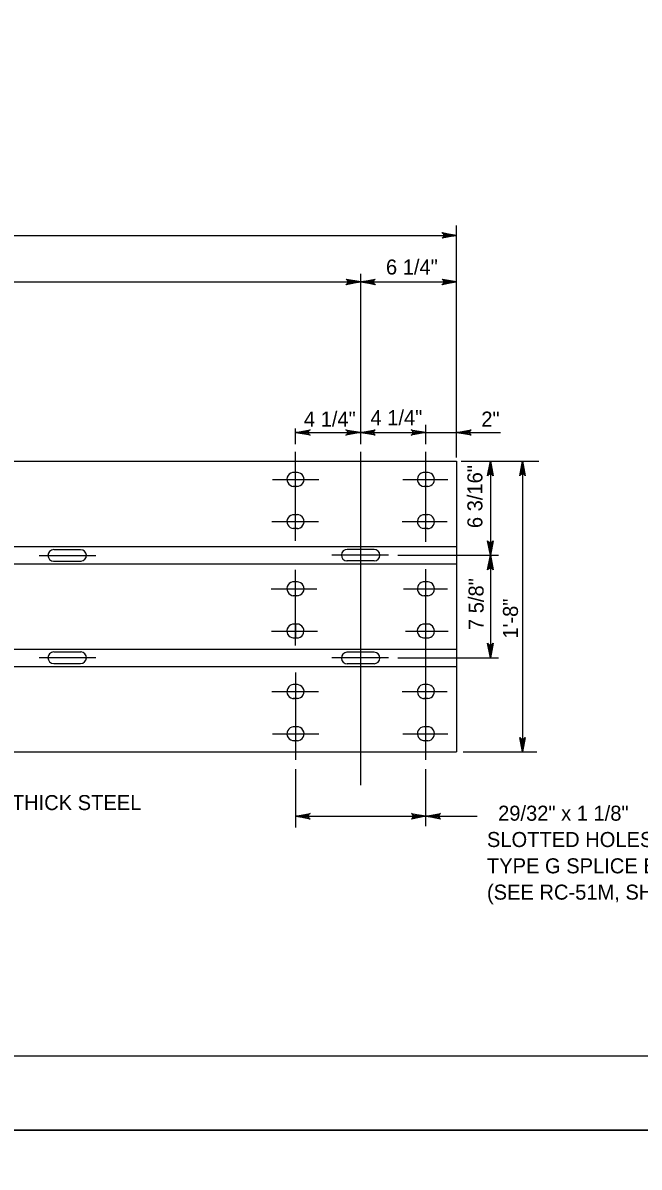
# Model space of a CAD drawing. Extents: x 632007860 to 635435983, y 295418622 to 297794622.
# Drawn here: x 633294374 to 633419341, y 296005122 to 296237106 of the extents above; entities that cross this region are included whole.
import ezdxf

# ---------------------------------------------------------------- set-up
doc = ezdxf.new("R2010")
doc.units = 0
for name, color, linetype in [('1', 7, 'Continuous'), ('8', 7, 'Continuous'), ('PLT-BNDY', 7, 'Continuous'), ('S-DETL-DIMS', 7, 'Continuous'), ('S-DETL-T120', 7, 'Continuous'), ('S-STEL', 7, 'Continuous')]:
    doc.layers.add(name, color=color, linetype=linetype)

msp = doc.modelspace()

# ---------------------------------------------------------------- linework, layer by layer
at = {"layer": '1'}
msp.add_line((633674860, 296027622), (632888860, 296027622), dxfattribs=at)
at = {"layer": '8'}
for p, q in [((633349646, 296132104), (633349646, 296150110)), ((633362877, 296082537), (633362877, 296150110)), ((633376109, 296131917), (633376109, 296150110)), ((633344977, 296144551), (633354380, 296144551)), ((633371453, 296144551), (633380536, 296144551)), ((633344873, 296135989), (633354303, 296135989)), ((633371313, 296135989), (633380447, 296135989)), ((633297710, 296129125), (633309169, 296129125)), ((633368512, 296129179), (633357052, 296129179)), ((633349646, 296110905), (633349646, 296126233)), ((633376109, 296087708), (633376109, 296126373)), ((633344733, 296122369), (633353994, 296122369)), ((633371543, 296122369), (633380484, 296122369)), ((633344798, 296113806), (633354111, 296113806)), ((633371962, 296113806), (633380626, 296113806)), ((633297710, 296108412), (633309169, 296108412)), ((633368512, 296108359), (633357052, 296108359)), ((633349646, 296105433), (633349646, 296087708)), ((633344873, 296101549), (633354303, 296101549)), ((633371313, 296101549), (633380447, 296101549)), ((633344977, 296092986), (633354380, 296092986)), ((633371453, 296092986), (633380536, 296092986))]:
    msp.add_line(p, q, dxfattribs=at)
at = {"layer": 'PLT-BNDY'}
for points in [[(632848860, 296606622), (633689860, 296606622), (633689860, 296012622), (632848860, 296012622)], [(632848860, 296012622), (633689860, 296012622), (633689860, 295418622), (632848860, 295418622)]]:
    msp.add_lwpolyline(points, close=True, dxfattribs=at)
at = {"layer": 'S-DETL-DIMS'}
for p, q in [((633382335, 296149012), (633382335, 296196003)), ((633105342, 296194027), (633382335, 296194027)), ((633362877, 296151719), (633362877, 296186260)), ((633124751, 296184579), (633362877, 296184579)), ((633362877, 296184579), (633382335, 296184579)), ((633349646, 296151719), (633349646, 296154894)), ((633376109, 296151719), (633376109, 296155626)), ((633349646, 296154063), (633362854, 296154063)), ((633362872, 296154063), (633376092, 296154063)), ((633376109, 296154063), (633391256, 296154063)), ((633383281, 296148248), (633399025, 296148248)), ((633389176, 296148248), (633389176, 296129168)), ((633395694, 296148248), (633395694, 296089289)), ((633370411, 296129179), (633390798, 296129179)), ((633389176, 296129179), (633389176, 296108359)), ((633370411, 296108359), (633390798, 296108359)), ((633383634, 296089289), (633398617, 296089289)), ((633349646, 296085776), (633349646, 296074007)), ((633376109, 296074218), (633376109, 296085776)), ((633349646, 296076251), (633376109, 296076251)), ((633376109, 296076251), (633386479, 296076251))]:
    msp.add_line(p, q, dxfattribs=at)
for points in [[(633382334, 296194027), (633379375, 296193472), (633379489, 296193551), (633379603, 296193630), (633379662, 296193729), (633379721, 296193828), (633379738, 296193927), (633379755, 296194027), (633379738, 296194126), (633379721, 296194225), (633379662, 296194324), (633379603, 296194424), (633379489, 296194503), (633379375, 296194582), (633382334, 296194027), (633379489, 296194503), (633379603, 296194424), (633382334, 296194027), (633379662, 296194324), (633379721, 296194225), (633382334, 296194027), (633379738, 296194126), (633379755, 296194027), (633382334, 296194027), (633379738, 296193927), (633379721, 296193828), (633382334, 296194027), (633379662, 296193729), (633379603, 296193630), (633382334, 296194027), (633379489, 296193551)], [(633362876, 296184579), (633359917, 296184025), (633360031, 296184104), (633360145, 296184183), (633360204, 296184282), (633360263, 296184381), (633360280, 296184480), (633360297, 296184579), (633360280, 296184679), (633360263, 296184778), (633360204, 296184877), (633360145, 296184976), (633360031, 296185055), (633359917, 296185134), (633362876, 296184579), (633360031, 296185055), (633360145, 296184976), (633362876, 296184579), (633360204, 296184877), (633360263, 296184778), (633362876, 296184579), (633360280, 296184679), (633360297, 296184579), (633362876, 296184579), (633360280, 296184480), (633360263, 296184381), (633362876, 296184579), (633360204, 296184282), (633360145, 296184183), (633362876, 296184579), (633360031, 296184104)], [(633362877, 296184579), (633365836, 296185134), (633365722, 296185055), (633365608, 296184976), (633365549, 296184877), (633365490, 296184778), (633365473, 296184679), (633365456, 296184579), (633365473, 296184480), (633365490, 296184381), (633365549, 296184282), (633365608, 296184183), (633365722, 296184104), (633365836, 296184025), (633362877, 296184579), (633365722, 296184104), (633365608, 296184183), (633362877, 296184579), (633365549, 296184282), (633365490, 296184381), (633362877, 296184579), (633365473, 296184480), (633365456, 296184579), (633362877, 296184579), (633365473, 296184679), (633365490, 296184778), (633362877, 296184579), (633365549, 296184877), (633365608, 296184976), (633362877, 296184579), (633365722, 296185055)], [(633382335, 296184579), (633379375, 296184025), (633379489, 296184104), (633379603, 296184183), (633379662, 296184282), (633379721, 296184381), (633379738, 296184480), (633379755, 296184579), (633379738, 296184679), (633379721, 296184778), (633379662, 296184877), (633379603, 296184976), (633379489, 296185055), (633379375, 296185134), (633382335, 296184579), (633379489, 296185055), (633379603, 296184976), (633382335, 296184579), (633379662, 296184877), (633379721, 296184778), (633382335, 296184579), (633379738, 296184679), (633379755, 296184579), (633382335, 296184579), (633379738, 296184480), (633379721, 296184381), (633382335, 296184579), (633379662, 296184282), (633379603, 296184183), (633382335, 296184579), (633379489, 296184104)], [(633349646, 296154063), (633352605, 296154618), (633352377, 296154460), (633352259, 296154261), (633352225, 296154063), (633352259, 296153864), (633352377, 296153666), (633352605, 296153508), (633349646, 296154063), (633352377, 296153666), (633352259, 296153864), (633349646, 296154063), (633352225, 296154063), (633352259, 296154261), (633349646, 296154063), (633352377, 296154460)], [(633362854, 296154063), (633359895, 296153508), (633360123, 296153666), (633360241, 296153864), (633360275, 296154063), (633360241, 296154261), (633360123, 296154460), (633359895, 296154618), (633362854, 296154063), (633360123, 296154460), (633360241, 296154261), (633362854, 296154063), (633360275, 296154063), (633360241, 296153864), (633362854, 296154063), (633360123, 296153666)], [(633362872, 296154063), (633365831, 296154618), (633365603, 296154460), (633365486, 296154261), (633365452, 296154063), (633365486, 296153864), (633365603, 296153666), (633365831, 296153508), (633362872, 296154063), (633365603, 296153666), (633365486, 296153864), (633362872, 296154063), (633365452, 296154063), (633365486, 296154261), (633362872, 296154063), (633365603, 296154460)], [(633376092, 296154063), (633373132, 296153508), (633373360, 296153666), (633373478, 296153864), (633373512, 296154063), (633373478, 296154261), (633373360, 296154460), (633373132, 296154618), (633376092, 296154063), (633373360, 296154460), (633373478, 296154261), (633376092, 296154063), (633373512, 296154063), (633373478, 296153864), (633376092, 296154063), (633373360, 296153666)], [(633382335, 296154063), (633385294, 296154618), (633385066, 296154460), (633384948, 296154261), (633384914, 296154063), (633384948, 296153864), (633385066, 296153666), (633385294, 296153508), (633382335, 296154063), (633385066, 296153666), (633384948, 296153864), (633382335, 296154063), (633384914, 296154063), (633384948, 296154261), (633382335, 296154063), (633385066, 296154460)], [(633389176, 296148248), (633389731, 296145289), (633389573, 296145517), (633389374, 296145634), (633389176, 296145668), (633388978, 296145634), (633388779, 296145517), (633388621, 296145289), (633389176, 296148248), (633388779, 296145517), (633388978, 296145634), (633389176, 296148248), (633389176, 296145668), (633389374, 296145634), (633389176, 296148248), (633389573, 296145517)], [(633395694, 296148248), (633396249, 296145288), (633396091, 296145516), (633395893, 296145634), (633395694, 296145668), (633395496, 296145634), (633395297, 296145516), (633395139, 296145288), (633395694, 296148248), (633395297, 296145516), (633395496, 296145634), (633395694, 296148248), (633395694, 296145668), (633395893, 296145634), (633395694, 296148248), (633396091, 296145516)], [(633389176, 296129168), (633388621, 296132127), (633388779, 296131899), (633388978, 296131781), (633389176, 296131747), (633389374, 296131781), (633389573, 296131899), (633389731, 296132127), (633389176, 296129168), (633389573, 296131899), (633389374, 296131781), (633389176, 296129168), (633389176, 296131747), (633388978, 296131781), (633389176, 296129168), (633388779, 296131899)], [(633389176, 296129179), (633389731, 296126219), (633389573, 296126447), (633389374, 296126565), (633389176, 296126599), (633388978, 296126565), (633388779, 296126447), (633388621, 296126219), (633389176, 296129179), (633388779, 296126447), (633388978, 296126565), (633389176, 296129179), (633389176, 296126599), (633389374, 296126565), (633389176, 296129179), (633389573, 296126447)], [(633389176, 296108359), (633388621, 296111318), (633388779, 296111090), (633388978, 296110972), (633389176, 296110938), (633389374, 296110972), (633389573, 296111090), (633389731, 296111318), (633389176, 296108359), (633389573, 296111090), (633389374, 296110972), (633389176, 296108359), (633389176, 296110938), (633388978, 296110972), (633389176, 296108359), (633388779, 296111090)], [(633395694, 296089289), (633395139, 296092249), (633395297, 296092021), (633395496, 296091903), (633395694, 296091869), (633395893, 296091903), (633396091, 296092021), (633396249, 296092249), (633395694, 296089289), (633396091, 296092021), (633395893, 296091903), (633395694, 296089289), (633395694, 296091869), (633395496, 296091903), (633395694, 296089289), (633395297, 296092021)], [(633395694, 296089289), (633395694, 296089293), (633395694, 296089292), (633395694, 296089292), (633395694, 296089292), (633395695, 296089292), (633395695, 296089292), (633395695, 296089293), (633395694, 296089289), (633395695, 296089292), (633395695, 296089292), (633395694, 296089289), (633395694, 296089292), (633395694, 296089292), (633395694, 296089289), (633395694, 296089292)], [(633349646, 296076251), (633352605, 296076806), (633352377, 296076648), (633352259, 296076449), (633352225, 296076251), (633352259, 296076052), (633352377, 296075854), (633352605, 296075696), (633349646, 296076251), (633352377, 296075854), (633352259, 296076052), (633349646, 296076251), (633352225, 296076251), (633352259, 296076449), (633349646, 296076251), (633352377, 296076648)], [(633376109, 296076251), (633373149, 296075696), (633373377, 296075854), (633373495, 296076052), (633373529, 296076251), (633373495, 296076449), (633373377, 296076648), (633373149, 296076806), (633376109, 296076251), (633373377, 296076648), (633373495, 296076449), (633376109, 296076251), (633373529, 296076251), (633373495, 296076052), (633376109, 296076251), (633373377, 296075854)], [(633376109, 296076251), (633379068, 296076806), (633378840, 296076648), (633378723, 296076449), (633378689, 296076251), (633378723, 296076052), (633378840, 296075854), (633379068, 296075696), (633376109, 296076251), (633378840, 296075854), (633378723, 296076052), (633376109, 296076251), (633378689, 296076251), (633378723, 296076449), (633376109, 296076251), (633378840, 296076648)]]:
    msp.add_lwpolyline(points, dxfattribs=at)
at = {"layer": 'S-STEL'}
for p, q in [((633105342, 296148248), (633382335, 296148248)), ((633382335, 296148248), (633382335, 296089289)), ((633350096, 296145960), (633349209, 296145960)), ((633376561, 296145960), (633375674, 296145960)), ((633350045, 296143140), (633349197, 296143140)), ((633376509, 296143140), (633375662, 296143140)), ((633350096, 296137399), (633349209, 296137399)), ((633376548, 296137399), (633375662, 296137399)), ((633350045, 296134578), (633349197, 296134578)), ((633376496, 296134578), (633375647, 296134578)), ((633105342, 296130930), (633382335, 296130930)), ((633300621, 296130306), (633306068, 296130306)), ((633365600, 296130360), (633360154, 296130360)), ((633105342, 296127428), (633382335, 296127428)), ((633300621, 296127973), (633306157, 296127973)), ((633365600, 296128026), (633360064, 296128026)), ((633350096, 296123780), (633349209, 296123780)), ((633350096, 296123780), (633349209, 296123780)), ((633376561, 296123780), (633375674, 296123780)), ((633350045, 296120958), (633349197, 296120958)), ((633350045, 296120958), (633349197, 296120958)), ((633376509, 296120958), (633375662, 296120958)), ((633350083, 296115217), (633349197, 296115217)), ((633350083, 296115217), (633349197, 296115217)), ((633349639, 296115217), (633349639, 296112396)), ((633349639, 296115217), (633349639, 296112396)), ((633376536, 296115217), (633375647, 296115217)), ((633350031, 296112396), (633349184, 296112396)), ((633350031, 296112396), (633349184, 296112396)), ((633376484, 296112396), (633375635, 296112396)), ((633105342, 296110109), (633382335, 296110109)), ((633300621, 296109565), (633306157, 296109565)), ((633365600, 296109511), (633360064, 296109511)), ((633105342, 296106608), (633382335, 296106608)), ((633300621, 296107231), (633306068, 296107231)), ((633365600, 296107178), (633360154, 296107178)), ((633350045, 296102960), (633349197, 296102960)), ((633376496, 296102960), (633375647, 296102960)), ((633350096, 296100138), (633349209, 296100138)), ((633376548, 296100138), (633375662, 296100138)), ((633350045, 296094397), (633349197, 296094397)), ((633376509, 296094397), (633375662, 296094397)), ((633350096, 296091577), (633349209, 296091577)), ((633376561, 296091577), (633375674, 296091577)), ((633105342, 296089289), (633382335, 296089289))]:
    msp.add_line(p, q, dxfattribs=at)
for centre, radius, start, end in [((633349332, 296144554), 1411, 86.08267, 267.6491), ((633349974, 296144554), 1411, 267.6491, 89.21552), ((633375796, 296144554), 1411, 86.08267, 267.6491), ((633376438, 296144554), 1411, 267.6491, 89.21552), ((633349332, 296135993), 1411, 86.08267, 267.6491), ((633349974, 296135993), 1411, 267.6491, 89.21552), ((633375783, 296135993), 1411, 86.08267, 267.6491), ((633376425, 296135993), 1411, 267.6491, 89.21552), ((633300634, 296129138), 1167, 90.62861, 268.74141), ((633306081, 296129138), 1167, 273.17641, 91.27588), ((633360140, 296129191), 1167, 88.72412, 266.82359), ((633365588, 296129191), 1167, 271.25859, 89.37139), ((633306081, 296129138), 1167, 270.63406, 274.39637), ((633306081, 296129138), 1167, 270.63406, 274.39637), ((633360140, 296129191), 1167, 265.60363, 269.36594), ((633360140, 296129191), 1167, 265.60363, 269.36594), ((633349332, 296122372), 1411, 86.08267, 267.6491), ((633349332, 296122372), 1411, 86.08267, 267.6491), ((633349974, 296122372), 1411, 267.6491, 89.21552), ((633349974, 296122372), 1411, 267.6491, 89.21552), ((633375796, 296122372), 1411, 86.08267, 267.6491), ((633376438, 296122372), 1411, 267.6491, 89.21552), ((633349319, 296113811), 1411, 86.08267, 267.6491), ((633349319, 296113811), 1411, 86.08267, 267.6491), ((633349961, 296113811), 1411, 267.6491, 89.21552), ((633349961, 296113811), 1411, 267.6491, 89.21552), ((633375770, 296113811), 1411, 86.08267, 267.6491), ((633376412, 296113811), 1411, 267.6491, 89.21552), ((633300634, 296108399), 1167, 91.25859, 269.37139), ((633306081, 296108399), 1167, 268.72412, 86.82359), ((633306081, 296108399), 1167, 85.60363, 89.36594), ((633306081, 296108399), 1167, 85.60363, 89.36594), ((633360140, 296108346), 1167, 93.17641, 271.27588), ((633360140, 296108346), 1167, 90.63406, 94.39637), ((633360140, 296108346), 1167, 90.63406, 94.39637), ((633365588, 296108346), 1167, 270.62861, 88.74141), ((633349332, 296101545), 1411, 92.3509, 273.91733), ((633349974, 296101545), 1411, 270.78448, 92.3509), ((633375783, 296101545), 1411, 92.3509, 273.91733), ((633376425, 296101545), 1411, 270.78448, 92.3509), ((633349332, 296092983), 1411, 92.3509, 273.91733), ((633349974, 296092983), 1411, 270.78448, 92.3509), ((633375796, 296092983), 1411, 92.3509, 273.91733), ((633376438, 296092983), 1411, 270.78448, 92.3509)]:
    msp.add_arc(centre, radius, start, end, dxfattribs=at)

# ---------------------------------------------------------------- texts
at = {"layer": 'S-DETL-T120'}
for s, height, p in [('6 1/4"', 3048, (633368003, 296186089)), ('4 1/4"', 3048, (633351364, 296155260)), ('4 1/4"', 3048, (633364868, 296155544)), ('2"', 3048, (633387338, 296155248)), ('12-GAUGE THICK STEEL', 3048.01, (633270385, 296077505)), ('  29/32" x 1 1/8"', 3048.01, (633388480, 296075350)), ('SLOTTED HOLES FOR', 3048.01, (633388480, 296070016)), ('TYPE G SPLICE BOLTS (TYP)', 3048.01, (633388480, 296064682)), ('(SEE RC-51M, SHEET 3)', 3048.01, (633388480, 296059348))]:
    msp.add_text(s, height=height, dxfattribs=at).set_placement(p)
for s, p in [('6 3/16"', (633387559, 296134678)), ('7 5/8"', (633387808, 296114010)), ('1\'-8"', (633394775, 296112272))]:
    msp.add_text(s, height=3048, rotation=90, dxfattribs=at).set_placement(p)

doc.saveas('drawing.dxf')
